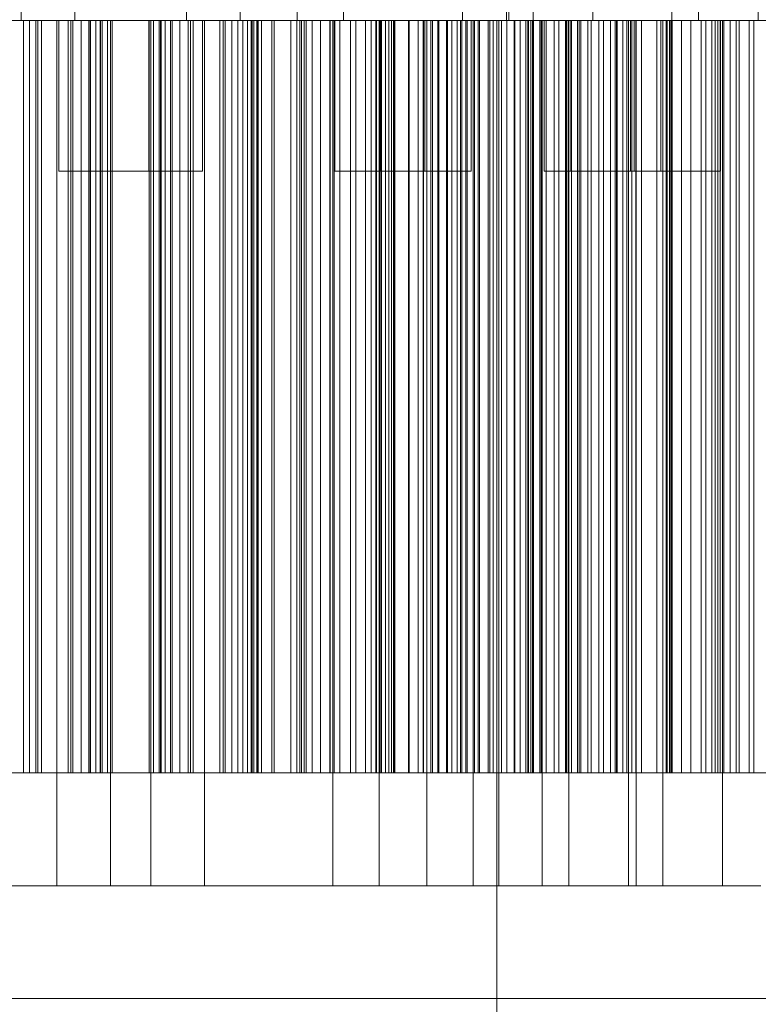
# Model space of a CAD drawing. Header units: millimetres. Extents: x -4738 to 65662, y -68080 to 6847.
# Tile 679 of 1056: x 25221 to 25417, y -17512 to -17250. Entities that reach past the tile are written whole.
import ezdxf

# ---------------------------------------------------------------- set-up
doc = ezdxf.new("R2010")
doc.units = ezdxf.units.MM
doc.layers.add('COTAS_P', color=1, linetype='Continuous', lineweight=0)
doc.layers.add('superior_briquetadora', color=7, linetype='Continuous', lineweight=0)
doc.dimstyles.new('R19_100', dxfattribs={"dimtxt": 250, "dimasz": 150, "dimexe": 150, "dimexo": 80, "dimgap": 100, "dimtad": 1, "dimtih": 1, "dimtoh": 1, "dimdsep": 46, "dimcen": 0.09, "dimadec": 0, "dimazin": 0, "dimtfac": 1, "dimtdec": 4, "dimtofl": 0, "dimtmove": 0, "dimatfit": 3, "dimfxl": 1, "dimtolj": 1, "dimtzin": 0, "dimarcsym": 0})

# ---------------------------------------------------------------- blocks, each defined once
blk = doc.blocks.new('DIM_R30_33')
at = {"layer": 'COTAS_P'}
for p, q in [((24250.07, -17080), (24400.07, -17035)), ((26750.07, -17080), (26600.07, -17035)), ((24250.07, -17980), (24250.07, -17080)), ((24250.07, -17080), (26750.07, -17080)), ((24250.07, -17080), (24400.07, -17125)), ((26750.07, -17080), (26600.07, -17125)), ((26750.07, -17980), (26750.07, -17080))]:
    blk.add_line(p, q, dxfattribs=at)
blk.add_text('2500 P', height=250, dxfattribs=at).set_placement((25500.07, -16980))

msp = doc.modelspace()

# ---------------------------------------------------------------- linework, layer by layer
at = {"layer": 'superior_briquetadora'}
for p, q in [((25220.979, -17236), (25220.979, -17250)), ((25235.209, -17236), (25235.209, -17250)), ((25264.926, -17236), (25264.926, -17250)), ((25279.156, -17236), (25279.156, -17250)), ((25294.345, -17236), (25294.345, -17250)), ((25306.668, -17236), (25306.668, -17250)), ((25338.292, -17236), (25338.292, -17250)), ((25349.959, -17236), (25349.959, -17250)), ((25350.615, -17236), (25350.615, -17250)), ((25357.074, -17236), (25357.074, -17250)), ((25372.919, -17236), (25372.919, -17250)), ((25393.906, -17236), (25393.906, -17250)), ((25401.021, -17236), (25401.021, -17250)), ((25416.866, -17236), (25416.866, -17250)), ((25226.255, -17250), (25208.167, -17250)), ((25226.377, -17250), (25208.381, -17250)), ((25215.295, -17250), (25225.445, -17250)), ((25226.364, -17250), (25216.415, -17250)), ((25217.052, -17250), (25235.688, -17250)), ((25217.221, -17250), (25235.761, -17250)), ((25220.2, -17250), (25221.588, -17250)), ((25220.979, -17250), (25223.624, -17250)), ((25222.687, -17250), (25220.979, -17250)), ((25221.588, -17250), (25221.588, -17450)), ((25221.588, -17250), (25223.159, -17250)), ((25228.408, -17250), (25222.687, -17250)), ((25223.159, -17250), (25223.159, -17450)), ((25223.159, -17250), (25224.904, -17250)), ((25223.624, -17250), (25230.096, -17250)), ((25224.904, -17250), (25224.904, -17450)), ((25224.904, -17250), (25234.753, -17250)), ((25225.445, -17250), (25233.459, -17250)), ((25225.445, -17450), (25225.445, -17250)), ((25245.259, -17250), (25226.255, -17250)), ((25234.141, -17250), (25226.364, -17250)), ((25226.364, -17450), (25226.364, -17250)), ((25245.283, -17250), (25226.377, -17250)), ((25237.011, -17250), (25228.408, -17250)), ((25230.096, -17250), (25239.116, -17250)), ((25230.468, -17480), (25230.468, -17250)), ((25231.438, -17250), (25230.468, -17250)), ((25230.468, -17250), (25231.97, -17250)), ((25230.967, -17250), (25232.41, -17250)), ((25230.967, -17250), (25230.967, -17290)), ((25231.899, -17250), (25230.967, -17250)), ((25234.689, -17250), (25231.438, -17250)), ((25235.019, -17250), (25231.899, -17250)), ((25231.97, -17250), (25235.648, -17250)), ((25232.41, -17250), (25235.94, -17250)), ((25233.459, -17250), (25239.028, -17250)), ((25233.459, -17450), (25233.459, -17250)), ((25239.449, -17250), (25234.141, -17250)), ((25234.141, -17450), (25234.141, -17250)), ((25239.577, -17250), (25234.689, -17250)), ((25234.753, -17250), (25234.753, -17450)), ((25234.753, -17250), (25236.961, -17250)), ((25239.712, -17250), (25235.019, -17250)), ((25235.209, -17250), (25237.853, -17250)), ((25236.916, -17250), (25235.209, -17250)), ((25235.648, -17250), (25240.772, -17250)), ((25235.688, -17250), (25254.876, -17250)), ((25235.761, -17250), (25254.852, -17250)), ((25235.94, -17250), (25240.86, -17250)), ((25242.638, -17250), (25236.916, -17250)), ((25236.961, -17250), (25236.961, -17450)), ((25236.961, -17250), (25238.995, -17250)), ((25246.79, -17250), (25237.011, -17250)), ((25237.853, -17250), (25244.326, -17250)), ((25238.995, -17250), (25238.995, -17450)), ((25238.995, -17250), (25240.847, -17250)), ((25239.028, -17250), (25241.94, -17250)), ((25239.028, -17450), (25239.028, -17250)), ((25239.116, -17250), (25248.895, -17250)), ((25242.082, -17250), (25239.449, -17250)), ((25239.449, -17450), (25239.449, -17250)), ((25245.133, -17250), (25239.577, -17250)), ((25245.046, -17250), (25239.712, -17250)), ((25240.772, -17250), (25246.329, -17250)), ((25240.847, -17250), (25240.847, -17450)), ((25240.847, -17250), (25242.503, -17250)), ((25240.86, -17250), (25246.194, -17250)), ((25241.94, -17250), (25242.082, -17250)), ((25241.94, -17450), (25241.94, -17250)), ((25242.082, -17450), (25242.082, -17250)), ((25242.503, -17250), (25242.503, -17450)), ((25242.503, -17250), (25243.945, -17250)), ((25251.24, -17250), (25242.638, -17250)), ((25243.945, -17250), (25243.945, -17450)), ((25243.945, -17250), (25245.143, -17250)), ((25244.326, -17250), (25253.345, -17250)), ((25244.697, -17480), (25244.697, -17250)), ((25245.668, -17250), (25244.697, -17250)), ((25244.697, -17250), (25246.2, -17250)), ((25249.965, -17250), (25245.046, -17250)), ((25250.257, -17250), (25245.133, -17250)), ((25245.143, -17250), (25245.143, -17450)), ((25245.143, -17250), (25254.992, -17250)), ((25245.197, -17250), (25246.639, -17250)), ((25245.197, -17250), (25245.197, -17290)), ((25246.128, -17250), (25245.197, -17250)), ((25264.447, -17250), (25245.259, -17250)), ((25264.374, -17250), (25245.283, -17250)), ((25248.919, -17250), (25245.668, -17250)), ((25249.249, -17250), (25246.128, -17250)), ((25246.194, -17250), (25250.886, -17250)), ((25246.2, -17250), (25249.878, -17250)), ((25246.329, -17250), (25251.216, -17250)), ((25246.639, -17250), (25250.17, -17250)), ((25255.809, -17250), (25246.79, -17250)), ((25248.895, -17250), (25257.497, -17250)), ((25253.806, -17250), (25248.919, -17250)), ((25253.941, -17250), (25249.249, -17250)), ((25249.878, -17250), (25255.002, -17250)), ((25253.496, -17250), (25249.965, -17250)), ((25250.17, -17250), (25255.089, -17250)), ((25253.935, -17250), (25250.257, -17250)), ((25250.886, -17250), (25254.007, -17250)), ((25251.216, -17250), (25254.467, -17250)), ((25261.019, -17250), (25251.24, -17250)), ((25253.345, -17250), (25263.124, -17250)), ((25254.938, -17250), (25253.496, -17250)), ((25259.362, -17250), (25253.806, -17250)), ((25255.438, -17250), (25253.935, -17250)), ((25259.275, -17250), (25253.941, -17250)), ((25254.007, -17250), (25254.938, -17250)), ((25254.467, -17250), (25255.438, -17250)), ((25254.852, -17250), (25273.758, -17250)), ((25254.876, -17250), (25273.88, -17250)), ((25254.938, -17250), (25254.938, -17290)), ((25254.992, -17250), (25254.992, -17450)), ((25254.992, -17250), (25256.19, -17250)), ((25255.002, -17250), (25260.558, -17250)), ((25255.089, -17250), (25260.423, -17250)), ((25255.438, -17480), (25255.438, -17250)), ((25262.282, -17250), (25255.809, -17250)), ((25256.19, -17250), (25256.19, -17450)), ((25256.19, -17250), (25257.632, -17250)), ((25257.497, -17250), (25263.218, -17250)), ((25257.632, -17250), (25257.632, -17450)), ((25257.632, -17250), (25259.288, -17250)), ((25258.053, -17250), (25260.686, -17250)), ((25258.195, -17250), (25258.053, -17250)), ((25258.053, -17450), (25258.053, -17250)), ((25261.107, -17250), (25258.195, -17250)), ((25258.195, -17450), (25258.195, -17250)), ((25264.195, -17250), (25259.275, -17250)), ((25259.288, -17250), (25259.288, -17450)), ((25259.288, -17250), (25261.139, -17250)), ((25264.487, -17250), (25259.362, -17250)), ((25260.423, -17250), (25265.116, -17250)), ((25260.558, -17250), (25265.446, -17250)), ((25260.686, -17250), (25265.994, -17250)), ((25260.686, -17450), (25260.686, -17250)), ((25270.039, -17250), (25261.019, -17250)), ((25266.676, -17250), (25261.107, -17250)), ((25261.107, -17450), (25261.107, -17250)), ((25261.139, -17250), (25261.139, -17450)), ((25261.139, -17250), (25263.174, -17250)), ((25264.926, -17250), (25262.282, -17250)), ((25263.124, -17250), (25271.727, -17250)), ((25263.174, -17250), (25263.174, -17450)), ((25263.174, -17250), (25265.382, -17250)), ((25263.218, -17250), (25264.926, -17250)), ((25267.725, -17250), (25264.195, -17250)), ((25282.914, -17250), (25264.374, -17250)), ((25283.083, -17250), (25264.447, -17250)), ((25268.165, -17250), (25264.487, -17250)), ((25265.116, -17250), (25268.236, -17250)), ((25265.382, -17250), (25265.382, -17450)), ((25265.382, -17250), (25275.231, -17250)), ((25265.446, -17250), (25268.697, -17250)), ((25265.994, -17250), (25273.771, -17250)), ((25265.994, -17450), (25265.994, -17250)), ((25274.69, -17250), (25266.676, -17250)), ((25266.676, -17450), (25266.676, -17250)), ((25269.168, -17250), (25267.725, -17250)), ((25269.667, -17250), (25268.165, -17250)), ((25268.236, -17250), (25269.168, -17250)), ((25268.697, -17250), (25269.667, -17250)), ((25269.168, -17250), (25269.168, -17290)), ((25269.667, -17480), (25269.667, -17250)), ((25276.511, -17250), (25270.039, -17250)), ((25271.727, -17250), (25277.448, -17250)), ((25273.758, -17250), (25291.754, -17250)), ((25273.771, -17250), (25283.72, -17250)), ((25273.771, -17450), (25273.771, -17250)), ((25273.88, -17250), (25291.968, -17250)), ((25284.84, -17250), (25274.69, -17250)), ((25274.69, -17450), (25274.69, -17250)), ((25275.231, -17250), (25275.231, -17450)), ((25275.231, -17250), (25276.976, -17250)), ((25279.156, -17250), (25276.511, -17250)), ((25276.976, -17250), (25276.976, -17450)), ((25276.976, -17250), (25278.547, -17250)), ((25277.448, -17250), (25279.156, -17250)), ((25278.547, -17250), (25278.547, -17450)), ((25278.547, -17250), (25279.935, -17250)), ((25279.935, -17250), (25279.935, -17450)), ((25279.935, -17250), (25281.127, -17250)), ((25281.127, -17250), (25281.127, -17450)), ((25281.127, -17250), (25282.104, -17250)), ((25282.104, -17250), (25282.104, -17450)), ((25282.104, -17250), (25282.839, -17250)), ((25282.402, -17250), (25283.936, -17250)), ((25283.654, -17250), (25282.402, -17250)), ((25282.402, -17450), (25282.402, -17250)), ((25282.839, -17250), (25282.839, -17450)), ((25282.839, -17250), (25292.641, -17250)), ((25300.193, -17250), (25282.914, -17250)), ((25300.45, -17250), (25283.083, -17250)), ((25287.643, -17250), (25283.654, -17250)), ((25283.654, -17450), (25283.654, -17250)), ((25283.72, -17250), (25295.458, -17250)), ((25283.72, -17450), (25283.72, -17250)), ((25283.936, -17250), (25288.197, -17250)), ((25283.936, -17450), (25283.936, -17250)), ((25296.735, -17250), (25284.84, -17250)), ((25284.84, -17450), (25284.84, -17250)), ((25294.218, -17250), (25287.643, -17250)), ((25287.643, -17450), (25287.643, -17250)), ((25288.197, -17250), (25295.022, -17250)), ((25288.197, -17450), (25288.197, -17250)), ((25291.754, -17250), (25308.148, -17250)), ((25291.968, -17250), (25308.446, -17250)), ((25292.641, -17250), (25292.641, -17450)), ((25292.641, -17250), (25294.291, -17250)), ((25303.124, -17250), (25294.218, -17250)), ((25294.218, -17450), (25294.218, -17250)), ((25294.291, -17250), (25294.291, -17450)), ((25294.291, -17250), (25296.183, -17250)), ((25294.345, -17250), (25296.989, -17250)), ((25296.053, -17250), (25294.345, -17250)), ((25295.022, -17250), (25304.148, -17250)), ((25295.022, -17450), (25295.022, -17250)), ((25295.458, -17250), (25308.534, -17250)), ((25295.458, -17450), (25295.458, -17250)), ((25301.774, -17250), (25296.053, -17250)), ((25296.183, -17250), (25296.183, -17450)), ((25296.183, -17250), (25298.287, -17250)), ((25309.92, -17250), (25296.735, -17250)), ((25296.735, -17450), (25296.735, -17250)), ((25296.989, -17250), (25303.462, -17250)), ((25298.287, -17250), (25298.287, -17450)), ((25298.287, -17250), (25300.584, -17250)), ((25315.544, -17250), (25300.193, -17250)), ((25315.88, -17250), (25300.45, -17250)), ((25300.584, -17250), (25300.584, -17450)), ((25300.584, -17250), (25303.063, -17250)), ((25310.377, -17250), (25301.774, -17250)), ((25303.063, -17250), (25303.063, -17450)), ((25303.063, -17250), (25305.712, -17250)), ((25314.019, -17250), (25303.124, -17250)), ((25303.124, -17450), (25303.124, -17250)), ((25303.462, -17250), (25312.481, -17250)), ((25303.834, -17480), (25303.834, -17250)), ((25304.804, -17250), (25303.834, -17250)), ((25303.834, -17250), (25305.336, -17250)), ((25304.148, -17250), (25315.224, -17250)), ((25304.148, -17450), (25304.148, -17250)), ((25304.333, -17250), (25305.775, -17250)), ((25304.333, -17250), (25304.333, -17290)), ((25305.264, -17250), (25304.333, -17250)), ((25308.055, -17250), (25304.804, -17250)), ((25308.385, -17250), (25305.264, -17250)), ((25305.336, -17250), (25309.014, -17250)), ((25305.712, -17250), (25305.712, -17450)), ((25305.712, -17250), (25315.467, -17250)), ((25305.775, -17250), (25309.306, -17250)), ((25306.668, -17250), (25309.313, -17250)), ((25308.376, -17250), (25306.668, -17250)), ((25312.942, -17250), (25308.055, -17250)), ((25308.148, -17250), (25322.31, -17250)), ((25314.098, -17250), (25308.376, -17250)), ((25313.077, -17250), (25308.385, -17250)), ((25308.446, -17250), (25322.681, -17250)), ((25308.534, -17250), (25312.473, -17250)), ((25308.534, -17450), (25308.534, -17250)), ((25309.014, -17250), (25314.138, -17250)), ((25309.306, -17250), (25314.226, -17250)), ((25309.313, -17250), (25315.785, -17250)), ((25323.886, -17250), (25309.92, -17250)), ((25309.92, -17450), (25309.92, -17250)), ((25320.156, -17250), (25310.377, -17250)), ((25312.473, -17250), (25316.385, -17250)), ((25312.473, -17450), (25312.473, -17250)), ((25312.481, -17250), (25322.261, -17250)), ((25318.499, -17250), (25312.942, -17250)), ((25318.412, -17250), (25313.077, -17250)), ((25326.486, -17250), (25314.019, -17250)), ((25314.019, -17450), (25314.019, -17250)), ((25322.7, -17250), (25314.098, -17250)), ((25314.138, -17250), (25319.695, -17250)), ((25314.226, -17250), (25319.56, -17250)), ((25315.224, -17250), (25327.824, -17250)), ((25315.224, -17450), (25315.224, -17250)), ((25315.467, -17250), (25315.467, -17450)), ((25315.467, -17250), (25316.732, -17250)), ((25328.38, -17250), (25315.544, -17250)), ((25315.785, -17250), (25324.805, -17250)), ((25328.782, -17250), (25315.88, -17250)), ((25316.157, -17480), (25316.157, -17250)), ((25317.127, -17250), (25316.157, -17250)), ((25316.157, -17250), (25317.659, -17250)), ((25316.385, -17250), (25320.266, -17250)), ((25316.385, -17450), (25316.385, -17250)), ((25316.656, -17250), (25318.099, -17250)), ((25316.656, -17250), (25316.656, -17290)), ((25317.588, -17250), (25316.656, -17250)), ((25316.732, -17250), (25316.732, -17450)), ((25316.732, -17250), (25317.824, -17250)), ((25320.378, -17250), (25317.127, -17250)), ((25320.709, -17250), (25317.588, -17250)), ((25317.659, -17250), (25321.337, -17250)), ((25317.824, -17250), (25317.824, -17450)), ((25317.824, -17250), (25318.735, -17250)), ((25318.099, -17250), (25321.629, -17250)), ((25323.331, -17250), (25318.412, -17250)), ((25323.623, -17250), (25318.499, -17250)), ((25318.735, -17250), (25318.735, -17450)), ((25318.735, -17250), (25319.451, -17250)), ((25319.451, -17250), (25319.451, -17450)), ((25319.451, -17250), (25319.955, -17250)), ((25319.56, -17250), (25324.252, -17250)), ((25319.695, -17250), (25324.582, -17250)), ((25319.955, -17250), (25319.955, -17450)), ((25319.955, -17250), (25320.219, -17250)), ((25329.175, -17250), (25320.156, -17250)), ((25320.219, -17250), (25320.219, -17450)), ((25320.219, -17250), (25329.879, -17250)), ((25320.266, -17250), (25324.116, -17250)), ((25320.266, -17450), (25320.266, -17250)), ((25325.266, -17250), (25320.378, -17250)), ((25325.401, -17250), (25320.709, -17250)), ((25321.337, -17250), (25326.462, -17250)), ((25321.629, -17250), (25326.549, -17250)), ((25322.261, -17250), (25330.863, -17250)), ((25322.31, -17250), (25333.696, -17250)), ((25322.681, -17250), (25334.125, -17250)), ((25332.479, -17250), (25322.7, -17250)), ((25326.862, -17250), (25323.331, -17250)), ((25327.301, -17250), (25323.623, -17250)), ((25338.098, -17250), (25323.886, -17250)), ((25323.886, -17450), (25323.886, -17250)), ((25324.116, -17250), (25327.932, -17250)), ((25324.116, -17450), (25324.116, -17250)), ((25324.252, -17250), (25327.373, -17250)), ((25324.582, -17250), (25327.833, -17250)), ((25324.805, -17250), (25334.584, -17250)), ((25330.822, -17250), (25325.266, -17250)), ((25330.735, -17250), (25325.401, -17250)), ((25326.462, -17250), (25332.018, -17250)), ((25330.281, -17250), (25326.486, -17250)), ((25326.486, -17450), (25326.486, -17250)), ((25326.549, -17250), (25331.883, -17250)), ((25328.304, -17250), (25326.862, -17250)), ((25328.803, -17250), (25327.301, -17250)), ((25327.373, -17250), (25328.304, -17250)), ((25327.824, -17250), (25341.465, -17250)), ((25327.824, -17450), (25327.824, -17250)), ((25327.833, -17250), (25328.803, -17250)), ((25327.932, -17250), (25331.714, -17250)), ((25327.932, -17450), (25327.932, -17250)), ((25328.304, -17250), (25328.304, -17290)), ((25338.206, -17250), (25328.38, -17250)), ((25338.658, -17250), (25328.782, -17250)), ((25328.803, -17480), (25328.803, -17250)), ((25335.648, -17250), (25329.175, -17250)), ((25329.879, -17250), (25329.879, -17450)), ((25329.879, -17250), (25331.966, -17250)), ((25334.04, -17250), (25330.281, -17250)), ((25330.281, -17450), (25330.281, -17250)), ((25335.654, -17250), (25330.735, -17250)), ((25335.946, -17250), (25330.822, -17250)), ((25330.863, -17250), (25336.584, -17250)), ((25331.714, -17250), (25335.458, -17250)), ((25331.714, -17450), (25331.714, -17250)), ((25331.883, -17250), (25336.575, -17250)), ((25331.966, -17250), (25331.966, -17450)), ((25331.966, -17250), (25334.289, -17250)), ((25332.018, -17250), (25336.906, -17250)), ((25341.498, -17250), (25332.479, -17250)), ((25333.696, -17250), (25341.868, -17250)), ((25337.76, -17250), (25334.04, -17250)), ((25334.04, -17450), (25334.04, -17250)), ((25334.125, -17250), (25342.339, -17250)), ((25334.289, -17250), (25334.289, -17450)), ((25334.289, -17250), (25336.821, -17250)), ((25334.584, -17250), (25343.186, -17250)), ((25335.458, -17250), (25339.164, -17250)), ((25335.458, -17450), (25335.458, -17250)), ((25338.292, -17250), (25335.648, -17250)), ((25339.185, -17250), (25335.654, -17250)), ((25339.624, -17250), (25335.946, -17250)), ((25336.575, -17250), (25339.696, -17250)), ((25336.584, -17250), (25338.292, -17250)), ((25336.821, -17250), (25336.821, -17450)), ((25336.821, -17250), (25339.543, -17250)), ((25336.906, -17250), (25340.156, -17250)), ((25341.441, -17250), (25337.76, -17250)), ((25337.76, -17450), (25337.76, -17250)), ((25352.009, -17250), (25338.098, -17250)), ((25338.098, -17450), (25338.098, -17250)), ((25344.646, -17250), (25338.206, -17250)), ((25345.131, -17250), (25338.658, -17250)), ((25339.164, -17250), (25342.829, -17250)), ((25339.164, -17450), (25339.164, -17250)), ((25340.627, -17250), (25339.185, -17250)), ((25339.543, -17250), (25339.543, -17450)), ((25339.543, -17250), (25342.441, -17250)), ((25341.127, -17250), (25339.624, -17250)), ((25339.696, -17250), (25340.627, -17250)), ((25340.156, -17250), (25341.127, -17250)), ((25340.627, -17250), (25340.627, -17290)), ((25341.127, -17480), (25341.127, -17250)), ((25345.081, -17250), (25341.441, -17250)), ((25341.441, -17450), (25341.441, -17250)), ((25341.465, -17250), (25355.622, -17250)), ((25341.465, -17450), (25341.465, -17250)), ((25347.971, -17250), (25341.498, -17250)), ((25341.868, -17250), (25346.512, -17250)), ((25342.339, -17250), (25347.007, -17250)), ((25342.441, -17250), (25342.441, -17450)), ((25342.441, -17250), (25345.507, -17250)), ((25342.829, -17250), (25346.453, -17250)), ((25342.829, -17450), (25342.829, -17250)), ((25343.186, -17250), (25348.908, -17250)), ((25347.45, -17250), (25344.646, -17250)), ((25348.678, -17250), (25345.081, -17250)), ((25345.081, -17450), (25345.081, -17250)), ((25347.949, -17250), (25345.131, -17250)), ((25345.507, -17250), (25345.507, -17450)), ((25345.507, -17250), (25355.073, -17250)), ((25346.453, -17250), (25350.033, -17250)), ((25346.453, -17450), (25346.453, -17250)), ((25346.512, -17250), (25347.45, -17250)), ((25347.007, -17250), (25347.949, -17250)), ((25347.45, -17250), (25347.45, -17800)), ((25347.949, -17250), (25347.949, -17480)), ((25350.615, -17250), (25347.971, -17250)), ((25352.23, -17250), (25348.678, -17250)), ((25348.678, -17450), (25348.678, -17250)), ((25348.908, -17250), (25350.615, -17250)), ((25349.959, -17250), (25352.603, -17250)), ((25351.667, -17250), (25349.959, -17250)), ((25350.033, -17250), (25353.568, -17250)), ((25350.033, -17450), (25350.033, -17250)), ((25357.388, -17250), (25351.667, -17250)), ((25358.878, -17250), (25352.009, -17250)), ((25352.009, -17450), (25352.009, -17250)), ((25355.736, -17250), (25352.23, -17250)), ((25352.23, -17450), (25352.23, -17250)), ((25352.603, -17250), (25359.076, -17250)), ((25353.568, -17250), (25357.056, -17250)), ((25353.568, -17450), (25353.568, -17250)), ((25355.073, -17250), (25355.073, -17450)), ((25355.073, -17250), (25355.846, -17250)), ((25355.622, -17250), (25369.752, -17250)), ((25355.622, -17450), (25355.622, -17250)), ((25359.195, -17250), (25355.736, -17250)), ((25355.736, -17450), (25355.736, -17250)), ((25355.846, -17250), (25355.846, -17450)), ((25355.846, -17250), (25356.449, -17250)), ((25356.449, -17250), (25356.449, -17450)), ((25356.449, -17250), (25356.874, -17250)), ((25356.874, -17250), (25356.874, -17450)), ((25356.874, -17250), (25357.107, -17250)), ((25356.924, -17250), (25356.924, -17450)), ((25357.133, -17250), (25356.924, -17250)), ((25356.924, -17250), (25366.349, -17250)), ((25357.056, -17250), (25360.496, -17250)), ((25357.056, -17450), (25357.056, -17250)), ((25357.074, -17250), (25359.718, -17250)), ((25358.782, -17250), (25357.074, -17250)), ((25357.107, -17250), (25357.107, -17450)), ((25357.107, -17250), (25357.133, -17250)), ((25357.133, -17250), (25357.133, -17450)), ((25365.991, -17250), (25357.388, -17250)), ((25364.503, -17250), (25358.782, -17250)), ((25365.698, -17250), (25358.878, -17250)), ((25358.878, -17450), (25358.878, -17250)), ((25359.076, -17250), (25368.095, -17250)), ((25362.604, -17250), (25359.195, -17250)), ((25359.195, -17450), (25359.195, -17250)), ((25359.448, -17480), (25359.448, -17250)), ((25360.418, -17250), (25359.448, -17250)), ((25359.448, -17250), (25360.95, -17250)), ((25359.718, -17250), (25366.191, -17250)), ((25359.947, -17250), (25361.389, -17250)), ((25359.947, -17250), (25359.947, -17290)), ((25360.878, -17250), (25359.947, -17250)), ((25363.669, -17250), (25360.418, -17250)), ((25360.496, -17250), (25363.886, -17250)), ((25360.496, -17450), (25360.496, -17250)), ((25363.999, -17250), (25360.878, -17250)), ((25360.95, -17250), (25364.628, -17250)), ((25361.389, -17250), (25364.92, -17250)), ((25365.962, -17250), (25362.604, -17250)), ((25362.604, -17450), (25362.604, -17250)), ((25368.556, -17250), (25363.669, -17250)), ((25363.886, -17250), (25367.225, -17250)), ((25363.886, -17450), (25363.886, -17250)), ((25368.691, -17250), (25363.999, -17250)), ((25373.105, -17250), (25364.503, -17250)), ((25364.628, -17250), (25369.752, -17250)), ((25364.92, -17250), (25369.84, -17250)), ((25372.465, -17250), (25365.698, -17250)), ((25365.698, -17450), (25365.698, -17250)), ((25369.269, -17250), (25365.962, -17250)), ((25365.962, -17450), (25365.962, -17250)), ((25375.77, -17250), (25365.991, -17250)), ((25366.191, -17250), (25375.21, -17250)), ((25366.349, -17250), (25366.349, -17450)), ((25366.349, -17250), (25368.852, -17250)), ((25366.562, -17480), (25366.562, -17250)), ((25367.533, -17250), (25366.562, -17250)), ((25366.562, -17250), (25368.065, -17250)), ((25367.062, -17250), (25368.504, -17250)), ((25367.062, -17250), (25367.062, -17290)), ((25367.993, -17250), (25367.062, -17250)), ((25367.225, -17250), (25379.369, -17250)), ((25367.225, -17450), (25367.225, -17250)), ((25370.784, -17250), (25367.533, -17250)), ((25371.114, -17250), (25367.993, -17250)), ((25368.065, -17250), (25371.743, -17250)), ((25368.095, -17250), (25377.874, -17250)), ((25368.504, -17250), (25372.035, -17250)), ((25374.113, -17250), (25368.556, -17250)), ((25374.025, -17250), (25368.691, -17250)), ((25368.852, -17250), (25368.852, -17450)), ((25368.852, -17250), (25371.585, -17250)), ((25372.521, -17250), (25369.269, -17250)), ((25369.269, -17450), (25369.269, -17250)), ((25369.752, -17250), (25383.31, -17250)), ((25369.752, -17250), (25375.309, -17250)), ((25369.752, -17450), (25369.752, -17250)), ((25369.84, -17250), (25375.174, -17250)), ((25375.671, -17250), (25370.784, -17250)), ((25375.806, -17250), (25371.114, -17250)), ((25371.585, -17250), (25371.585, -17450)), ((25371.585, -17250), (25374.52, -17250)), ((25371.743, -17250), (25376.867, -17250)), ((25372.035, -17250), (25376.954, -17250)), ((25379.178, -17250), (25372.465, -17250)), ((25372.465, -17450), (25372.465, -17250)), ((25375.718, -17250), (25372.521, -17250)), ((25372.521, -17450), (25372.521, -17250)), ((25372.919, -17250), (25375.564, -17250)), ((25374.627, -17250), (25372.919, -17250)), ((25382.884, -17250), (25373.105, -17250)), ((25378.945, -17250), (25374.025, -17250)), ((25379.237, -17250), (25374.113, -17250)), ((25374.52, -17250), (25374.52, -17450)), ((25374.52, -17250), (25377.64, -17250)), ((25380.349, -17250), (25374.627, -17250)), ((25375.174, -17250), (25379.866, -17250)), ((25375.21, -17250), (25384.989, -17250)), ((25375.309, -17250), (25380.196, -17250)), ((25375.564, -17250), (25382.037, -17250)), ((25381.228, -17250), (25375.671, -17250)), ((25378.858, -17250), (25375.718, -17250)), ((25375.718, -17450), (25375.718, -17250)), ((25384.789, -17250), (25375.77, -17250)), ((25381.14, -17250), (25375.806, -17250)), ((25376.867, -17250), (25382.423, -17250)), ((25376.954, -17250), (25382.288, -17250)), ((25377.64, -17250), (25377.64, -17450)), ((25377.64, -17250), (25380.93, -17250)), ((25377.874, -17250), (25386.477, -17250)), ((25381.94, -17250), (25378.858, -17250)), ((25378.858, -17450), (25378.858, -17250)), ((25382.476, -17250), (25378.945, -17250)), ((25385.832, -17250), (25379.178, -17250)), ((25379.178, -17450), (25379.178, -17250)), ((25382.915, -17250), (25379.237, -17250)), ((25379.369, -17250), (25392.72, -17250)), ((25379.369, -17450), (25379.369, -17250)), ((25379.866, -17250), (25382.987, -17250)), ((25380.196, -17250), (25383.447, -17250)), ((25388.951, -17250), (25380.349, -17250)), ((25380.93, -17250), (25380.93, -17450)), ((25380.93, -17250), (25384.382, -17250)), ((25386.06, -17250), (25381.14, -17250)), ((25386.352, -17250), (25381.228, -17250)), ((25393.301, -17250), (25381.94, -17250)), ((25381.94, -17450), (25381.94, -17250)), ((25382.037, -17250), (25391.056, -17250)), ((25382.288, -17250), (25386.981, -17250)), ((25382.408, -17480), (25382.408, -17250)), ((25383.378, -17250), (25382.408, -17250)), ((25382.408, -17250), (25383.91, -17250)), ((25382.423, -17250), (25387.311, -17250)), ((25383.918, -17250), (25382.476, -17250)), ((25391.904, -17250), (25382.884, -17250)), ((25382.907, -17250), (25384.35, -17250)), ((25382.907, -17250), (25382.907, -17290)), ((25383.839, -17250), (25382.907, -17250)), ((25384.417, -17250), (25382.915, -17250)), ((25382.987, -17250), (25383.918, -17250)), ((25383.31, -17250), (25389.927, -17250)), ((25383.31, -17450), (25383.31, -17250)), ((25386.629, -17250), (25383.378, -17250)), ((25383.447, -17250), (25384.417, -17250)), ((25386.96, -17250), (25383.839, -17250)), ((25383.91, -17250), (25387.588, -17250)), ((25383.918, -17250), (25383.918, -17290)), ((25384.35, -17250), (25387.88, -17250)), ((25384.382, -17250), (25384.382, -17450)), ((25384.382, -17250), (25393.667, -17250)), ((25384.417, -17480), (25384.417, -17250)), ((25391.262, -17250), (25384.789, -17250)), ((25384.989, -17250), (25393.592, -17250)), ((25392.425, -17250), (25385.832, -17250)), ((25385.832, -17450), (25385.832, -17250)), ((25389.59, -17250), (25386.06, -17250)), ((25390.03, -17250), (25386.352, -17250)), ((25386.477, -17250), (25392.198, -17250)), ((25391.517, -17250), (25386.629, -17250)), ((25391.652, -17250), (25386.96, -17250)), ((25386.981, -17250), (25390.101, -17250)), ((25387.311, -17250), (25390.562, -17250)), ((25387.588, -17250), (25392.713, -17250)), ((25387.88, -17250), (25392.8, -17250)), ((25398.73, -17250), (25388.951, -17250)), ((25391.033, -17250), (25389.59, -17250)), ((25389.927, -17250), (25396.48, -17250)), ((25389.927, -17450), (25389.927, -17250)), ((25391.532, -17250), (25390.03, -17250)), ((25390.101, -17250), (25391.033, -17250)), ((25390.562, -17250), (25391.532, -17250)), ((25391.033, -17250), (25391.033, -17290)), ((25391.056, -17250), (25400.835, -17250)), ((25393.906, -17250), (25391.262, -17250)), ((25397.073, -17250), (25391.517, -17250)), ((25391.532, -17480), (25391.532, -17250)), ((25396.986, -17250), (25391.652, -17250)), ((25398.376, -17250), (25391.904, -17250)), ((25392.198, -17250), (25393.906, -17250)), ((25398.953, -17250), (25392.425, -17250)), ((25392.425, -17450), (25392.425, -17250)), ((25392.6, -17250), (25392.6, -17450)), ((25393.28, -17250), (25392.6, -17250)), ((25392.6, -17250), (25401.699, -17250)), ((25392.713, -17250), (25398.269, -17250)), ((25392.72, -17250), (25406.765, -17250)), ((25392.72, -17450), (25392.72, -17250)), ((25392.8, -17250), (25398.134, -17250)), ((25393.28, -17250), (25393.28, -17450)), ((25393.733, -17250), (25393.28, -17250)), ((25406.11, -17250), (25393.301, -17250)), ((25393.301, -17450), (25393.301, -17250)), ((25393.592, -17250), (25399.313, -17250)), ((25393.667, -17250), (25393.667, -17450)), ((25393.667, -17250), (25393.941, -17250)), ((25393.733, -17250), (25393.733, -17450)), ((25393.984, -17250), (25393.733, -17250)), ((25393.941, -17250), (25393.941, -17450)), ((25393.941, -17250), (25394.049, -17250)), ((25393.984, -17250), (25393.984, -17450)), ((25394.049, -17250), (25393.984, -17250)), ((25394.049, -17250), (25394.049, -17450)), ((25396.48, -17250), (25402.968, -17250)), ((25396.48, -17450), (25396.48, -17250)), ((25401.905, -17250), (25396.986, -17250)), ((25402.198, -17250), (25397.073, -17250)), ((25398.134, -17250), (25402.826, -17250)), ((25398.269, -17250), (25403.157, -17250)), ((25401.021, -17250), (25398.376, -17250)), ((25407.749, -17250), (25398.73, -17250)), ((25405.415, -17250), (25398.953, -17250)), ((25398.953, -17450), (25398.953, -17250)), ((25399.313, -17250), (25401.021, -17250)), ((25400.835, -17250), (25409.437, -17250)), ((25401.699, -17250), (25401.699, -17450)), ((25401.699, -17250), (25404.594, -17250)), ((25405.436, -17250), (25401.905, -17250)), ((25405.875, -17250), (25402.198, -17250)), ((25402.826, -17250), (25405.947, -17250)), ((25402.968, -17250), (25409.386, -17250)), ((25402.968, -17450), (25402.968, -17250)), ((25403.157, -17250), (25406.407, -17250)), ((25404.594, -17250), (25404.594, -17450)), ((25404.594, -17250), (25407.71, -17250)), ((25411.806, -17250), (25405.415, -17250)), ((25405.415, -17450), (25405.415, -17250)), ((25406.878, -17250), (25405.436, -17250)), ((25407.378, -17250), (25405.875, -17250)), ((25405.947, -17250), (25406.878, -17250)), ((25419.875, -17250), (25406.11, -17250)), ((25406.11, -17450), (25406.11, -17250)), ((25406.407, -17250), (25407.378, -17250)), ((25406.765, -17250), (25420.964, -17250)), ((25406.765, -17450), (25406.765, -17250)), ((25406.878, -17250), (25406.878, -17290)), ((25407.378, -17480), (25407.378, -17250)), ((25407.71, -17250), (25407.71, -17450)), ((25407.71, -17250), (25411.021, -17250)), ((25414.222, -17250), (25407.749, -17250)), ((25409.386, -17250), (25415.732, -17250)), ((25409.386, -17450), (25409.386, -17250)), ((25409.437, -17250), (25415.159, -17250)), ((25411.021, -17250), (25411.021, -17450)), ((25411.021, -17250), (25414.508, -17250)), ((25418.124, -17250), (25411.806, -17250)), ((25411.806, -17450), (25411.806, -17250)), ((25416.866, -17250), (25414.222, -17250)), ((25414.508, -17250), (25414.508, -17450)), ((25414.508, -17250), (25418.159, -17250)), ((25415.159, -17250), (25416.866, -17250)), ((25415.732, -17250), (25422.003, -17250)), ((25415.732, -17450), (25415.732, -17250)), ((25230.967, -17290), (25232.41, -17290)), ((25231.899, -17290), (25230.967, -17290)), ((25235.019, -17290), (25231.899, -17290)), ((25232.41, -17290), (25235.94, -17290)), ((25239.712, -17290), (25235.019, -17290)), ((25235.94, -17290), (25240.86, -17290)), ((25245.046, -17290), (25239.712, -17290)), ((25240.86, -17290), (25246.194, -17290)), ((25249.965, -17290), (25245.046, -17290)), ((25245.197, -17290), (25246.639, -17290)), ((25246.128, -17290), (25245.197, -17290)), ((25249.249, -17290), (25246.128, -17290)), ((25246.194, -17290), (25250.886, -17290)), ((25246.639, -17290), (25250.17, -17290)), ((25253.941, -17290), (25249.249, -17290)), ((25253.496, -17290), (25249.965, -17290)), ((25250.17, -17290), (25255.089, -17290)), ((25250.886, -17290), (25254.007, -17290)), ((25254.938, -17290), (25253.496, -17290)), ((25259.275, -17290), (25253.941, -17290)), ((25254.007, -17290), (25254.938, -17290)), ((25255.089, -17290), (25260.423, -17290)), ((25264.195, -17290), (25259.275, -17290)), ((25260.423, -17290), (25265.116, -17290)), ((25267.725, -17290), (25264.195, -17290)), ((25265.116, -17290), (25268.236, -17290)), ((25269.168, -17290), (25267.725, -17290)), ((25268.236, -17290), (25269.168, -17290)), ((25304.333, -17290), (25305.775, -17290)), ((25305.264, -17290), (25304.333, -17290)), ((25308.385, -17290), (25305.264, -17290)), ((25305.775, -17290), (25309.306, -17290)), ((25313.077, -17290), (25308.385, -17290)), ((25309.306, -17290), (25314.226, -17290)), ((25318.412, -17290), (25313.077, -17290)), ((25314.226, -17290), (25319.56, -17290)), ((25316.656, -17290), (25318.099, -17290)), ((25317.588, -17290), (25316.656, -17290)), ((25320.709, -17290), (25317.588, -17290)), ((25318.099, -17290), (25321.629, -17290)), ((25323.331, -17290), (25318.412, -17290)), ((25319.56, -17290), (25324.252, -17290)), ((25325.401, -17290), (25320.709, -17290)), ((25321.629, -17290), (25326.549, -17290)), ((25326.862, -17290), (25323.331, -17290)), ((25324.252, -17290), (25327.373, -17290)), ((25330.735, -17290), (25325.401, -17290)), ((25326.549, -17290), (25331.883, -17290)), ((25328.304, -17290), (25326.862, -17290)), ((25327.373, -17290), (25328.304, -17290)), ((25335.654, -17290), (25330.735, -17290)), ((25331.883, -17290), (25336.575, -17290)), ((25339.185, -17290), (25335.654, -17290)), ((25336.575, -17290), (25339.696, -17290)), ((25340.627, -17290), (25339.185, -17290)), ((25339.696, -17290), (25340.627, -17290)), ((25359.947, -17290), (25361.389, -17290)), ((25360.878, -17290), (25359.947, -17290)), ((25363.999, -17290), (25360.878, -17290)), ((25361.389, -17290), (25364.92, -17290)), ((25368.691, -17290), (25363.999, -17290)), ((25364.92, -17290), (25369.84, -17290)), ((25367.062, -17290), (25368.504, -17290)), ((25367.993, -17290), (25367.062, -17290)), ((25371.114, -17290), (25367.993, -17290)), ((25368.504, -17290), (25372.035, -17290)), ((25374.025, -17290), (25368.691, -17290)), ((25369.84, -17290), (25375.174, -17290)), ((25375.806, -17290), (25371.114, -17290)), ((25372.035, -17290), (25376.954, -17290)), ((25378.945, -17290), (25374.025, -17290)), ((25375.174, -17290), (25379.866, -17290)), ((25381.14, -17290), (25375.806, -17290)), ((25376.954, -17290), (25382.288, -17290)), ((25382.476, -17290), (25378.945, -17290)), ((25379.866, -17290), (25382.987, -17290)), ((25386.06, -17290), (25381.14, -17290)), ((25382.288, -17290), (25386.981, -17290)), ((25383.918, -17290), (25382.476, -17290)), ((25382.907, -17290), (25384.35, -17290)), ((25383.839, -17290), (25382.907, -17290)), ((25382.987, -17290), (25383.918, -17290)), ((25386.96, -17290), (25383.839, -17290)), ((25384.35, -17290), (25387.88, -17290)), ((25389.59, -17290), (25386.06, -17290)), ((25391.652, -17290), (25386.96, -17290)), ((25386.981, -17290), (25390.101, -17290)), ((25387.88, -17290), (25392.8, -17290)), ((25391.033, -17290), (25389.59, -17290)), ((25390.101, -17290), (25391.033, -17290)), ((25396.986, -17290), (25391.652, -17290)), ((25392.8, -17290), (25398.134, -17290)), ((25401.905, -17290), (25396.986, -17290)), ((25398.134, -17290), (25402.826, -17290)), ((25405.436, -17290), (25401.905, -17290)), ((25402.826, -17290), (25405.947, -17290)), ((25406.878, -17290), (25405.436, -17290)), ((25405.947, -17290), (25406.878, -17290)), ((25229.698, -17450), (25210.481, -17450)), ((25212.266, -17450), (25231.515, -17450)), ((25215.295, -17450), (25225.445, -17450)), ((25226.364, -17450), (25216.415, -17450)), ((25220.2, -17450), (25221.588, -17450)), ((25221.588, -17450), (25223.159, -17450)), ((25223.159, -17450), (25224.904, -17450)), ((25224.904, -17450), (25234.753, -17450)), ((25225.445, -17450), (25233.459, -17450)), ((25234.141, -17450), (25226.364, -17450)), ((25249.153, -17450), (25229.698, -17450)), ((25231.515, -17450), (25250.982, -17450)), ((25233.459, -17450), (25239.028, -17450)), ((25239.449, -17450), (25234.141, -17450)), ((25234.753, -17450), (25236.961, -17450)), ((25236.961, -17450), (25238.995, -17450)), ((25238.995, -17450), (25240.847, -17450)), ((25239.028, -17450), (25241.94, -17450)), ((25242.082, -17450), (25239.449, -17450)), ((25240.847, -17450), (25242.503, -17450)), ((25241.94, -17450), (25242.082, -17450)), ((25242.503, -17450), (25243.945, -17450)), ((25243.945, -17450), (25245.143, -17450)), ((25245.143, -17450), (25254.992, -17450)), ((25268.62, -17450), (25249.153, -17450)), ((25250.982, -17450), (25270.437, -17450)), ((25254.992, -17450), (25256.19, -17450)), ((25256.19, -17450), (25257.632, -17450)), ((25257.632, -17450), (25259.288, -17450)), ((25258.195, -17450), (25258.053, -17450)), ((25258.053, -17450), (25260.686, -17450)), ((25261.107, -17450), (25258.195, -17450)), ((25259.288, -17450), (25261.139, -17450)), ((25260.686, -17450), (25265.994, -17450)), ((25266.676, -17450), (25261.107, -17450)), ((25261.139, -17450), (25263.174, -17450)), ((25263.174, -17450), (25265.382, -17450)), ((25265.382, -17450), (25275.231, -17450)), ((25265.994, -17450), (25273.771, -17450)), ((25274.69, -17450), (25266.676, -17450)), ((25287.869, -17450), (25268.62, -17450)), ((25270.437, -17450), (25289.654, -17450)), ((25273.771, -17450), (25283.72, -17450)), ((25284.84, -17450), (25274.69, -17450)), ((25275.231, -17450), (25276.976, -17450)), ((25276.976, -17450), (25278.547, -17450)), ((25278.547, -17450), (25279.935, -17450)), ((25279.935, -17450), (25281.127, -17450)), ((25281.127, -17450), (25282.104, -17450)), ((25282.104, -17450), (25282.839, -17450)), ((25283.654, -17450), (25282.402, -17450)), ((25282.402, -17450), (25283.936, -17450)), ((25282.839, -17450), (25292.641, -17450)), ((25287.643, -17450), (25283.654, -17450)), ((25283.72, -17450), (25295.458, -17450)), ((25283.936, -17450), (25288.197, -17450)), ((25296.735, -17450), (25284.84, -17450)), ((25294.218, -17450), (25287.643, -17450)), ((25306.675, -17450), (25287.869, -17450)), ((25288.197, -17450), (25295.022, -17450)), ((25289.654, -17450), (25308.407, -17450)), ((25292.641, -17450), (25294.291, -17450)), ((25303.124, -17450), (25294.218, -17450)), ((25294.291, -17450), (25296.183, -17450)), ((25295.022, -17450), (25304.148, -17450)), ((25295.458, -17450), (25308.534, -17450)), ((25296.183, -17450), (25298.287, -17450)), ((25309.92, -17450), (25296.735, -17450)), ((25298.287, -17450), (25300.584, -17450)), ((25300.584, -17450), (25303.063, -17450)), ((25303.063, -17450), (25305.712, -17450)), ((25314.019, -17450), (25303.124, -17450)), ((25304.148, -17450), (25315.224, -17450)), ((25305.712, -17450), (25315.467, -17450)), ((25324.817, -17450), (25306.675, -17450)), ((25308.407, -17450), (25326.476, -17450)), ((25308.534, -17450), (25312.473, -17450)), ((25323.886, -17450), (25309.92, -17450)), ((25312.473, -17450), (25316.385, -17450)), ((25326.486, -17450), (25314.019, -17450)), ((25315.224, -17450), (25327.824, -17450)), ((25315.467, -17450), (25316.732, -17450)), ((25316.385, -17450), (25320.266, -17450)), ((25316.732, -17450), (25317.824, -17450)), ((25317.824, -17450), (25318.735, -17450)), ((25318.735, -17450), (25319.451, -17450)), ((25319.451, -17450), (25319.955, -17450)), ((25319.955, -17450), (25320.219, -17450)), ((25320.219, -17450), (25329.879, -17450)), ((25320.266, -17450), (25324.116, -17450)), ((25338.098, -17450), (25323.886, -17450)), ((25324.116, -17450), (25327.932, -17450)), ((25342.083, -17450), (25324.817, -17450)), ((25326.476, -17450), (25343.649, -17450)), ((25330.281, -17450), (25326.486, -17450)), ((25327.824, -17450), (25341.465, -17450)), ((25327.932, -17450), (25331.714, -17450)), ((25329.879, -17450), (25331.966, -17450)), ((25334.04, -17450), (25330.281, -17450)), ((25331.714, -17450), (25335.458, -17450)), ((25331.966, -17450), (25334.289, -17450)), ((25337.76, -17450), (25334.04, -17450)), ((25334.289, -17450), (25336.821, -17450)), ((25335.458, -17450), (25339.164, -17450)), ((25336.821, -17450), (25339.543, -17450)), ((25341.441, -17450), (25337.76, -17450)), ((25352.009, -17450), (25338.098, -17450)), ((25339.164, -17450), (25342.829, -17450)), ((25339.543, -17450), (25342.441, -17450)), ((25345.081, -17450), (25341.441, -17450)), ((25341.465, -17450), (25355.622, -17450)), ((25358.27, -17450), (25342.083, -17450)), ((25342.441, -17450), (25345.507, -17450)), ((25342.829, -17450), (25346.453, -17450)), ((25343.649, -17450), (25359.725, -17450)), ((25348.678, -17450), (25345.081, -17450)), ((25345.507, -17450), (25355.073, -17450)), ((25346.453, -17450), (25350.033, -17450)), ((25352.23, -17450), (25348.678, -17450)), ((25350.033, -17450), (25353.568, -17450)), ((25358.878, -17450), (25352.009, -17450)), ((25355.736, -17450), (25352.23, -17450)), ((25353.568, -17450), (25357.056, -17450)), ((25355.073, -17450), (25355.846, -17450)), ((25355.622, -17450), (25369.752, -17450)), ((25359.195, -17450), (25355.736, -17450)), ((25355.846, -17450), (25356.449, -17450)), ((25356.449, -17450), (25356.874, -17450)), ((25356.874, -17450), (25357.107, -17450)), ((25357.133, -17450), (25356.924, -17450)), ((25356.924, -17450), (25366.349, -17450)), ((25357.056, -17450), (25360.496, -17450)), ((25357.107, -17450), (25357.133, -17450)), ((25373.188, -17450), (25358.27, -17450)), ((25365.698, -17450), (25358.878, -17450)), ((25362.604, -17450), (25359.195, -17450)), ((25359.725, -17450), (25374.515, -17450)), ((25360.496, -17450), (25363.886, -17450)), ((25365.962, -17450), (25362.604, -17450)), ((25363.886, -17450), (25367.225, -17450)), ((25372.465, -17450), (25365.698, -17450)), ((25369.269, -17450), (25365.962, -17450)), ((25366.349, -17450), (25368.852, -17450)), ((25367.225, -17450), (25379.369, -17450)), ((25368.852, -17450), (25371.585, -17450)), ((25372.521, -17450), (25369.269, -17450)), ((25369.752, -17450), (25383.31, -17450)), ((25371.585, -17450), (25374.52, -17450)), ((25379.178, -17450), (25372.465, -17450)), ((25375.718, -17450), (25372.521, -17450)), ((25386.663, -17450), (25373.188, -17450)), ((25374.515, -17450), (25387.847, -17450)), ((25374.52, -17450), (25377.64, -17450)), ((25378.858, -17450), (25375.718, -17450)), ((25377.64, -17450), (25380.93, -17450)), ((25381.94, -17450), (25378.858, -17450)), ((25385.832, -17450), (25379.178, -17450)), ((25379.369, -17450), (25392.72, -17450)), ((25380.93, -17450), (25384.382, -17450)), ((25393.301, -17450), (25381.94, -17450)), ((25383.31, -17450), (25389.927, -17450)), ((25384.382, -17450), (25393.667, -17450)), ((25392.425, -17450), (25385.832, -17450)), ((25398.537, -17450), (25386.663, -17450)), ((25387.847, -17450), (25399.563, -17450)), ((25389.927, -17450), (25396.48, -17450)), ((25398.953, -17450), (25392.425, -17450)), ((25393.28, -17450), (25392.6, -17450)), ((25392.6, -17450), (25401.699, -17450)), ((25392.72, -17450), (25406.765, -17450)), ((25393.733, -17450), (25393.28, -17450)), ((25406.11, -17450), (25393.301, -17450)), ((25393.667, -17450), (25393.941, -17450)), ((25393.984, -17450), (25393.733, -17450)), ((25393.941, -17450), (25394.049, -17450)), ((25394.049, -17450), (25393.984, -17450)), ((25396.48, -17450), (25402.968, -17450)), ((25408.669, -17450), (25398.537, -17450)), ((25405.415, -17450), (25398.953, -17450)), ((25399.563, -17450), (25409.526, -17450)), ((25401.699, -17450), (25404.594, -17450)), ((25402.968, -17450), (25409.386, -17450)), ((25404.594, -17450), (25407.71, -17450)), ((25411.806, -17450), (25405.415, -17450)), ((25419.875, -17450), (25406.11, -17450)), ((25406.765, -17450), (25420.964, -17450)), ((25407.71, -17450), (25411.021, -17450)), ((25416.943, -17450), (25408.669, -17450)), ((25409.386, -17450), (25415.732, -17450)), ((25409.526, -17450), (25417.619, -17450)), ((25411.021, -17450), (25414.508, -17450)), ((25418.124, -17450), (25411.806, -17450)), ((25414.508, -17450), (25418.159, -17450)), ((25415.732, -17450), (25422.003, -17450)), ((25226.255, -17480), (25208.167, -17480)), ((25210.481, -17480), (25229.698, -17480)), ((25231.515, -17480), (25212.266, -17480)), ((25217.052, -17480), (25235.688, -17480)), ((25245.259, -17480), (25226.255, -17480)), ((25229.698, -17480), (25249.153, -17480)), ((25231.438, -17480), (25230.468, -17480)), ((25230.468, -17480), (25231.97, -17480)), ((25234.689, -17480), (25231.438, -17480)), ((25250.982, -17480), (25231.515, -17480)), ((25231.97, -17480), (25235.648, -17480)), ((25239.577, -17480), (25234.689, -17480)), ((25235.648, -17480), (25240.772, -17480)), ((25235.688, -17480), (25254.876, -17480)), ((25245.133, -17480), (25239.577, -17480)), ((25240.772, -17480), (25246.329, -17480)), ((25245.668, -17480), (25244.697, -17480)), ((25244.697, -17480), (25246.2, -17480)), ((25250.257, -17480), (25245.133, -17480)), ((25264.447, -17480), (25245.259, -17480)), ((25248.919, -17480), (25245.668, -17480)), ((25246.2, -17480), (25249.878, -17480)), ((25246.329, -17480), (25251.216, -17480)), ((25253.806, -17480), (25248.919, -17480)), ((25249.153, -17480), (25268.62, -17480)), ((25249.878, -17480), (25255.002, -17480)), ((25253.935, -17480), (25250.257, -17480)), ((25270.437, -17480), (25250.982, -17480)), ((25251.216, -17480), (25254.467, -17480)), ((25259.362, -17480), (25253.806, -17480)), ((25255.438, -17480), (25253.935, -17480)), ((25254.467, -17480), (25255.438, -17480)), ((25254.876, -17480), (25273.88, -17480)), ((25255.002, -17480), (25260.558, -17480)), ((25264.487, -17480), (25259.362, -17480)), ((25260.558, -17480), (25265.446, -17480)), ((25283.083, -17480), (25264.447, -17480)), ((25268.165, -17480), (25264.487, -17480)), ((25265.446, -17480), (25268.697, -17480)), ((25269.667, -17480), (25268.165, -17480)), ((25268.62, -17480), (25287.869, -17480)), ((25268.697, -17480), (25269.667, -17480)), ((25289.654, -17480), (25270.437, -17480)), ((25273.88, -17480), (25291.968, -17480)), ((25300.45, -17480), (25283.083, -17480)), ((25287.869, -17480), (25306.675, -17480)), ((25308.407, -17480), (25289.654, -17480)), ((25291.968, -17480), (25308.446, -17480)), ((25315.88, -17480), (25300.45, -17480)), ((25304.804, -17480), (25303.834, -17480)), ((25303.834, -17480), (25305.336, -17480)), ((25308.055, -17480), (25304.804, -17480)), ((25305.336, -17480), (25309.014, -17480)), ((25306.675, -17480), (25324.817, -17480)), ((25312.942, -17480), (25308.055, -17480)), ((25326.476, -17480), (25308.407, -17480)), ((25308.446, -17480), (25322.681, -17480)), ((25309.014, -17480), (25314.138, -17480)), ((25318.499, -17480), (25312.942, -17480)), ((25314.138, -17480), (25319.695, -17480)), ((25328.782, -17480), (25315.88, -17480)), ((25317.127, -17480), (25316.157, -17480)), ((25316.157, -17480), (25317.659, -17480)), ((25320.378, -17480), (25317.127, -17480)), ((25317.659, -17480), (25321.337, -17480)), ((25323.623, -17480), (25318.499, -17480)), ((25319.695, -17480), (25324.582, -17480)), ((25325.266, -17480), (25320.378, -17480)), ((25321.337, -17480), (25326.462, -17480)), ((25322.681, -17480), (25334.125, -17480)), ((25327.301, -17480), (25323.623, -17480)), ((25324.582, -17480), (25327.833, -17480)), ((25324.817, -17480), (25342.083, -17480)), ((25330.822, -17480), (25325.266, -17480)), ((25326.462, -17480), (25332.018, -17480)), ((25343.649, -17480), (25326.476, -17480)), ((25328.803, -17480), (25327.301, -17480)), ((25327.833, -17480), (25328.803, -17480)), ((25338.658, -17480), (25328.782, -17480)), ((25335.946, -17480), (25330.822, -17480)), ((25332.018, -17480), (25336.906, -17480)), ((25334.125, -17480), (25342.339, -17480)), ((25339.624, -17480), (25335.946, -17480)), ((25336.906, -17480), (25340.156, -17480)), ((25345.131, -17480), (25338.658, -17480)), ((25341.127, -17480), (25339.624, -17480)), ((25340.156, -17480), (25341.127, -17480)), ((25342.083, -17480), (25358.27, -17480)), ((25342.339, -17480), (25347.007, -17480)), ((25359.725, -17480), (25343.649, -17480)), ((25347.949, -17480), (25345.131, -17480)), ((25347.007, -17480), (25347.949, -17480)), ((25358.27, -17480), (25373.188, -17480)), ((25360.418, -17480), (25359.448, -17480)), ((25359.448, -17480), (25360.95, -17480)), ((25374.515, -17480), (25359.725, -17480)), ((25363.669, -17480), (25360.418, -17480)), ((25360.95, -17480), (25364.628, -17480)), ((25368.556, -17480), (25363.669, -17480)), ((25364.628, -17480), (25369.752, -17480)), ((25367.533, -17480), (25366.562, -17480)), ((25366.562, -17480), (25368.065, -17480)), ((25370.784, -17480), (25367.533, -17480)), ((25368.065, -17480), (25371.743, -17480)), ((25374.113, -17480), (25368.556, -17480)), ((25369.752, -17480), (25375.309, -17480)), ((25375.671, -17480), (25370.784, -17480)), ((25371.743, -17480), (25376.867, -17480)), ((25373.188, -17480), (25386.663, -17480)), ((25379.237, -17480), (25374.113, -17480)), ((25387.847, -17480), (25374.515, -17480)), ((25375.309, -17480), (25380.196, -17480)), ((25381.228, -17480), (25375.671, -17480)), ((25376.867, -17480), (25382.423, -17480)), ((25382.915, -17480), (25379.237, -17480)), ((25380.196, -17480), (25383.447, -17480)), ((25386.352, -17480), (25381.228, -17480)), ((25383.378, -17480), (25382.408, -17480)), ((25382.408, -17480), (25383.91, -17480)), ((25382.423, -17480), (25387.311, -17480)), ((25384.417, -17480), (25382.915, -17480)), ((25386.629, -17480), (25383.378, -17480)), ((25383.447, -17480), (25384.417, -17480)), ((25383.91, -17480), (25387.588, -17480)), ((25390.03, -17480), (25386.352, -17480)), ((25391.517, -17480), (25386.629, -17480)), ((25386.663, -17480), (25398.537, -17480)), ((25387.311, -17480), (25390.562, -17480)), ((25387.588, -17480), (25392.713, -17480)), ((25399.563, -17480), (25387.847, -17480)), ((25391.532, -17480), (25390.03, -17480)), ((25390.562, -17480), (25391.532, -17480)), ((25397.073, -17480), (25391.517, -17480)), ((25392.713, -17480), (25398.269, -17480)), ((25402.198, -17480), (25397.073, -17480)), ((25398.269, -17480), (25403.157, -17480)), ((25398.537, -17480), (25408.669, -17480)), ((25409.526, -17480), (25399.563, -17480)), ((25405.875, -17480), (25402.198, -17480)), ((25403.157, -17480), (25406.407, -17480)), ((25407.378, -17480), (25405.875, -17480)), ((25406.407, -17480), (25407.378, -17480)), ((25408.669, -17480), (25416.943, -17480)), ((25417.619, -17480), (25409.526, -17480)), ((23750.067, -17510), (25950.067, -17510)), ((23900.067, -17510), (25800.067, -17510))]:
    msp.add_line(p, q, dxfattribs=at)

# ---------------------------------------------------------------- dimensions: what is measured, and where the dimension line sits
at = {"layer": 'COTAS_P'}
dim = msp.add_aligned_dim(p1=(24250.067, -17980), p2=(26750.067, -17980), distance=900, text='<> P', dimstyle='R19_100', dxfattribs=at)
dim.commit()
dim.dimension.update_dxf_attribs({"geometry": 'DIM_R30_33', "text_midpoint": (25500.067, -17080)})

doc.saveas('drawing.dxf')
